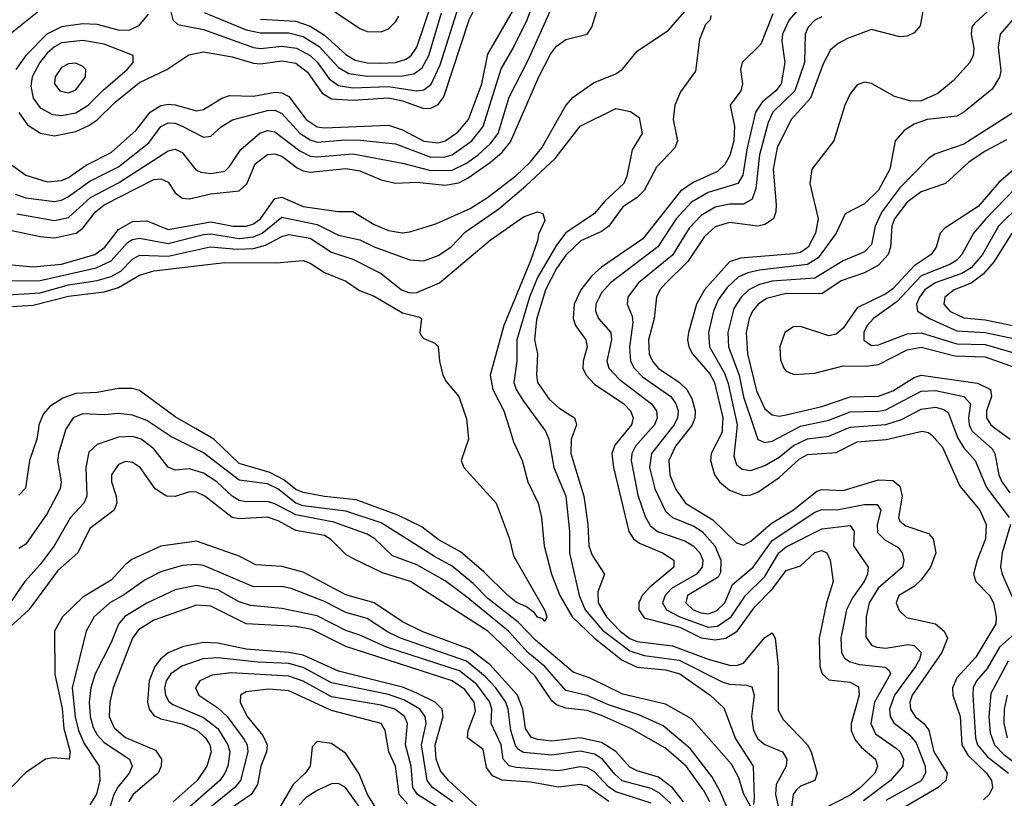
# Model space of a CAD drawing. Header units: inches. Extents: x 501365 to 657855, y 482276 to 547543.
# Tile 889 of 957: x 625552 to 628324, y 508959 to 511151. Entities that reach past the tile are written whole.
import ezdxf

# ---------------------------------------------------------------- set-up
doc = ezdxf.new("R2010")
doc.units = ezdxf.units.IN
doc.header["$MEASUREMENT"] = 0
doc.layers.add('A6520', color=7, linetype='Continuous')
doc.layers.add('A6521', color=7, linetype='Continuous')

msp = doc.modelspace()

# ---------------------------------------------------------------- linework, layer by layer
at = {"layer": 'A6520', "color": 5}
for points, elevation in [([(625605, 510000), (625600.3, 509970), (625580.3, 509910), (625568.2, 509831.8), (625550, 509812.8)], 3520), ([(625683.4, 510000), (625682.1, 509997.9), (625661.1, 509930), (625658.9, 509910), (625669.2, 509850), (625665.8, 509830), (625630, 509761.2), (625570, 509674.3), (625550, 509662.5)], 3540), ([(627610, 508935.1), (627590, 508973.3), (627576.9, 509016.9), (627555.8, 509055.7), (627443.5, 509183.5), (627370, 509224.1), (627250, 509252.6), (627157.7, 509297.7), (627110, 509314.1), (627004.5, 509404.5), (626955.3, 509455.3), (626870, 509522), (626830, 509562.9), (626770, 509613.1), (626719.5, 509639.5), (626570, 509734.3), (626470, 509767.8), (626350, 509782.5), (626329.8, 509789.8), (626278.8, 509830), (626250, 509844), (626170, 509854.7), (626070, 509931.5), (625977.4, 509977.4), (625943.8, 510000)], 3540), ([(626812.7, 510000), (626815.8, 509970), (626794.9, 509910), (626802.3, 509890), (626893.2, 509790), (626930, 509692), (626942.1, 509642.1), (627030, 509488.2), (627036.3, 509470), (627030, 509457.4), (627024.8, 509464.8), (627010, 509468.8), (627001.5, 509481.5), (626978.5, 509498.5), (626950, 509511.6), (626926.1, 509530), (626857.8, 509597.8), (626793, 509653), (626730, 509688), (626683.8, 509723.8), (626616.6, 509756.6), (626499.8, 509799.8), (626410, 509808.4), (626350, 509819.6), (626330, 509828.6), (626296.1, 509856.1), (626256.1, 509876.1), (626170, 509901.4), (626098.5, 509970), (626046.8, 510000)], 3520), ([(626930.7, 510000), (626942.5, 509962.5), (626966.8, 509910), (626982.4, 509850), (627011.3, 509790), (627021.4, 509750), (627028.6, 509670), (627049.1, 509590), (627072.5, 509530), (627107.8, 509470), (627169.9, 509409.9), (627248.1, 509348.1), (627290, 509328.7), (627370, 509320.8), (627410, 509310.2), (627496.1, 509250), (627534.5, 509214.5), (627566.8, 509126.8), (627616.6, 509050), (627620, 508960), (627617.8, 508942.2)], 3540), ([(627026.7, 510000), (627032.3, 509992.3), (627041.8, 509970), (627055.3, 509890), (627089.4, 509810), (627099.8, 509710), (627099.9, 509650), (627127.1, 509530), (627144.3, 509490), (627192.6, 509432.6), (627270, 509374.8), (627310, 509361.7), (627408.4, 509348.4), (627530, 509287.6), (627550, 509280.6), (627598.1, 509278.1), (627612.8, 509272.8), (627619.6, 509250), (627612, 509190), (627617.3, 509150), (627630, 509127.1), (627650, 509111.3), (627699.7, 509090), (627711.8, 509070), (627709.5, 509050), (627681.6, 508998.4), (627679.4, 508970), (627729.6, 508750)], 3560), ([(627115.9, 510000), (627104.7, 509970), (627103.7, 509930), (627140.4, 509810), (627151.8, 509730), (627154.2, 509670), (627163.8, 509643.8), (627198.5, 509590), (627179.4, 509540.6), (627181, 509510), (627203.8, 509470), (627242.3, 509430), (627270, 509409.1), (627290, 509401.2), (627390, 509388.5), (627490, 509350.9), (627550, 509334.5), (627570, 509332.9), (627590, 509339.3), (627650, 509411.9), (627670, 509425.4), (627679.1, 509410), (627687.2, 509330), (627687.3, 509207.3), (627701.6, 509181.6), (627769.7, 509110), (627780.1, 509090), (627796.6, 509030), (627790.7, 509010), (627750, 508993.7), (627737.5, 508982.5), (627729.6, 508970), (627724.8, 508935.2)], 3580), ([(627266, 510000), (627227.1, 509952.9), (627219.4, 509930), (627223.7, 509890), (627266.5, 509710), (627280.1, 509690), (627297.1, 509677.1), (627361.7, 509650), (627393.8, 509630), (627393.8, 509610), (627325.9, 509554.1), (627304.1, 509530), (627295.3, 509510), (627295.1, 509490), (627310, 509467.4), (627410, 509440.8), (627470, 509411.5), (627510, 509405.1), (627540.2, 509410), (627572.2, 509430), (627621.4, 509498.6), (627671.5, 509548.5), (627710, 509600.9), (627750, 509614), (627790, 509650.8), (627810, 509657), (627824.6, 509650), (627833.2, 509630), (627841.9, 509570), (627823.5, 509510), (627802.8, 509410), (627804.7, 509330), (627811.5, 509310), (627830, 509292.4), (627890, 509286.1), (627913.5, 509273.5), (627915.3, 509250), (627892.5, 509170), (627892.5, 509150), (627903.6, 509123.6), (627922.1, 509102.1), (627960.7, 509070), (627967.2, 509050), (627959.7, 509030), (627919.1, 508990), (627890, 508968.7), (627814.4, 508930)], 3620), ([(627330.1, 510000), (627285.5, 509950), (627275.6, 509930), (627273.2, 509910), (627292.2, 509812.2), (627312.9, 509752.9), (627327, 509727), (627347.5, 509710), (627424.2, 509684.2), (627448.3, 509670), (627466.6, 509650), (627474.7, 509630), (627473, 509610), (627457.1, 509590), (627387.3, 509550), (627369, 509530), (627362, 509510), (627372.8, 509490), (627410.2, 509470.2), (627490, 509440.7), (627516.4, 509443.6), (627555.1, 509470), (627595.6, 509530), (627650, 509583.8), (627689.5, 509650.5), (627710, 509667.6), (627810, 509717.9), (627890, 509727.1), (627900.8, 509710), (627899.4, 509670), (627940.6, 509610), (627938.9, 509590), (627929.1, 509570), (627896.5, 509523.5), (627879.6, 509490), (627863.2, 509410), (627865.3, 509370), (627874.3, 509354.3), (627890, 509343.5), (627916.3, 509336.3), (627988.2, 509328.2), (627999.2, 509319.2), (628003.4, 509310), (627958.5, 509230), (627947.7, 509170), (627961.3, 509141.3), (628019.9, 509099.9), (628030.4, 509090), (628040.1, 509070), (628038.2, 509050), (628003.2, 509010), (627927.2, 508952.8)], 3640), ([(627386.3, 510000), (627330.5, 509929.5), (627325.3, 509890), (627339.6, 509830), (627370, 509767.4), (627390, 509750), (627450, 509724.9), (627473.2, 509710), (627508.7, 509670), (627525.5, 509630), (627524.9, 509595.1), (627517.9, 509582.1), (627432.3, 509530), (627427.3, 509510), (627448.2, 509490), (627470, 509481.6), (627490, 509478.6), (627513.4, 509486.6), (627537.5, 509510), (627559.1, 509560.9), (627617, 509610), (627670, 509685), (627790, 509764.3), (627810, 509772.2), (627851.5, 509771.5), (627930, 509786.6), (627966.1, 509786.1), (627976, 509770), (627965.7, 509730), (627967.2, 509707.2), (627987, 509687), (628024.9, 509664.9), (628036.6, 509650), (628040.6, 509630), (628037.2, 509610), (627968.8, 509551.2), (627942.9, 509510), (627934.6, 509470), (627934, 509414), (627950, 509390.1), (627964.6, 509384.6), (627990, 509382.2), (628052.4, 509392.4), (628070, 509389.6), (628089.6, 509370), (628085.3, 509350), (628073.5, 509330), (628014.2, 509250), (628000.8, 509210), (628002.8, 509190), (628012.3, 509172.3), (628057.6, 509137.6), (628075.4, 509115.4), (628101, 509050), (628102.2, 509030), (628090, 509009.1), (627990, 508953)], 3660), ([(627437.7, 510000), (627398.2, 509950), (627379.4, 509910), (627381.8, 509870), (627398.3, 509830), (627426.8, 509790), (627503, 509743), (627570, 509678.8), (627590, 509672.2), (627610, 509683), (627667.4, 509732.6), (627730, 509770.9), (627796.4, 509823.6), (627810, 509828.1), (627870, 509825.3), (627970, 509855.9), (628010, 509854.1), (628030, 509837.5), (628035.8, 509810), (628025.8, 509750), (628030, 509739.8), (628046.4, 509726.4), (628110, 509705), (628123.8, 509690), (628131.2, 509650), (628115.9, 509610), (628090, 509574.5), (628070, 509555.8), (628026.7, 509530), (628019.5, 509510), (628022, 509502), (628027.8, 509487.8), (628048.6, 509468.6), (628130.1, 509450), (628154.4, 509430), (628164.2, 509410), (628147.9, 509370), (628064.2, 509250), (628057.8, 509230), (628059.3, 509210), (628072.9, 509190), (628097.3, 509170), (628111.6, 509151.6), (628125.7, 509090), (628162.5, 509030), (628159.5, 509010), (628137.6, 508990), (628001.2, 508910)], 3680), ([(627529.9, 510000), (627529.3, 509990), (627498.8, 509930), (627496.5, 509910), (627508.1, 509870), (627521.8, 509850), (627550, 509826.3), (627590, 509812), (627610, 509813.9), (627630, 509821.4), (627690, 509862.1), (627746.1, 509913.9), (627770, 509927.1), (627850, 509932.5), (627910, 509962.5), (627991.2, 509968.8), (628092.4, 509992.4), (628110, 509988.7), (628120.6, 509980.6), (628150, 509947.2), (628198.1, 509838.1), (628254.9, 509770), (628272.7, 509730), (628270.7, 509690), (628247, 509630), (628237.3, 509590), (628243.3, 509570), (628282.3, 509530), (628293.6, 509510), (628300.8, 509470), (628299.5, 509450), (628243.1, 509356.9), (628190, 509298.7), (628177.8, 509270), (628178.5, 509250), (628199.6, 509190), (628203.7, 509110), (628220.7, 509080.7), (628273.3, 509030), (628288, 509010), (628290.4, 508990), (628281.3, 508970), (628264.9, 508955.1)], 3720), ([(627570.6, 510000), (627562.1, 509922.1), (627570, 509898.6), (627585.4, 509885.4), (627610, 509881.7), (627650, 509895.6), (627690, 509919.1), (627730, 509952.3), (627770, 509971.5), (627830, 509978.4), (627880.7, 510000)], 3740), ([(627619.8, 510000), (627630, 509969.5), (627650, 509960.7), (627670, 509964.4), (627737.6, 510000)], 3760), ([(628183, 510000), (628193.3, 509973.3), (628210, 509945.9), (628241.3, 509910), (628273.7, 509833.7), (628337, 509750)], 3740), ([(628229.6, 510000), (628232.9, 509992.9), (628290, 509942.5), (628297.4, 509930), (628308.7, 509870), (628316.7, 509850), (628338.8, 509818.8)], 3760), ([(628299.1, 510000), (628339.9, 509970)], 3780), ([(627583.2, 508843.2), (627522.3, 508982.3), (627500.8, 509020.8), (627439.2, 509099.2), (627363.5, 509163.5), (627294.6, 509194.6), (627210, 509222.8), (627150, 509248.8), (627090, 509262.5), (627030.8, 509330), (626982.4, 509370), (626927.9, 509430), (626810, 509526.2), (626750, 509571.1), (626670, 509616.3), (626602.1, 509642.1), (626552.2, 509690), (626530, 509702.9), (626436.7, 509736.7), (626330, 509757.4), (626270, 509788.6), (626250, 509794.3), (626190, 509793.5), (626170, 509797.6), (626150, 509810), (626106.8, 509850), (626070, 509874.1), (626030, 509886.6), (625990, 509883.1), (625970, 509891.4), (625930, 509943), (625894, 509970), (625870, 509977.8), (625830, 509976.2), (625770, 509955.4), (625746.5, 509933.5), (625738.3, 509890), (625741.1, 509810), (625732.4, 509790), (625695.3, 509750), (625648.9, 509670), (625610, 509617.1), (625566.7, 509570), (625530, 509515.7)], 3560), ([(627495.2, 508950), (627479.2, 508979.2), (627428.8, 509048.8), (627370, 509101), (627274.7, 509154.7), (627190, 509192.6), (627150, 509206.4), (627090, 509212.9), (627062.9, 509222.9), (627050, 509233.4), (627003, 509303), (626869.8, 509429.8), (626652.6, 509570), (626573.9, 509593.9), (626490, 509634.2), (626470, 509645.8), (626428, 509688), (626410, 509698.8), (626330, 509713), (626280.3, 509740.3), (626250, 509750.8), (626170, 509745.7), (626150, 509749.7), (626073.8, 509810), (626050, 509821), (626030, 509822.1), (625990, 509809.2), (625965.5, 509810), (625933.9, 509830), (625891.4, 509890), (625870, 509904.2), (625850, 509907), (625830, 509898.4), (625810.7, 509870), (625810.6, 509850), (625824.2, 509810), (625826, 509790), (625818.1, 509770), (625750, 509719.2), (625716.2, 509650), (625659.4, 509600.6), (625577.6, 509490), (625512.2, 509430)], 3580), ([(628340.9, 509730), (628317.7, 509650), (628313.3, 509610), (628318.1, 509590), (628361.7, 509490)], 3740), ([(627420.5, 508950), (627390, 508988.7), (627350, 509018.9), (627290, 509036.8), (627270, 509047.3), (627230, 509091), (627190, 509116.7), (627130, 509129.6), (627050, 509120.6), (627010, 509125), (626991.7, 509131.7), (626976.2, 509156.2), (626968.8, 509210), (626953.2, 509250), (626875.7, 509335.7), (626818.8, 509378.8), (626687.5, 509427.5), (626630, 509456.1), (626550, 509509.9), (626470, 509532.4), (626350, 509595.7), (626290, 509611.5), (626216.6, 509616.6), (626170, 509640.7), (626050, 509682.7), (625950, 509669.2), (625868.2, 509631.8), (625850, 509617.8), (625810, 509573.3), (625730, 509525.7), (625672.9, 509470), (625650.4, 509430), (625651.2, 509308.8), (625672, 509212), (625676.1, 509156.1), (625694.3, 509090), (625691.5, 509070), (625646.8, 509073.2), (625625.3, 509070), (625568.7, 509031.3), (625530, 508991.3)], 3620), ([(627385.1, 508945.1), (627353.6, 508973.6), (627330, 508986.7), (627248.4, 509008.4), (627227.1, 509027.1), (627192.5, 509070), (627170, 509083.9), (627130, 509091.9), (627050, 509080.6), (626970, 509088.1), (626956.4, 509096.4), (626947.8, 509107.8), (626934.6, 509150), (626927.5, 509210), (626920.7, 509230), (626892.8, 509270), (626862.7, 509302.7), (626810, 509345.8), (626624.1, 509410), (626587.9, 509427.9), (626530, 509465.8), (626470, 509482.5), (626410, 509513.2), (626316.8, 509550), (626290, 509555.9), (626210, 509554.9), (626070, 509614.6), (626050, 509617.7), (626010, 509614.5), (625950, 509596.7), (625905.7, 509574.3), (625847.2, 509532.8), (625806.2, 509510), (625762, 509470), (625739.8, 509430), (625700.2, 509270), (625708.4, 509188.4), (625718, 509150), (625734.1, 509114.1), (625775.6, 509050), (625778.2, 509010), (625768.5, 508971.5), (625750, 508940.8)], 3640), ([(627330, 508945.7), (627230, 508978.1), (627210, 508991.9), (627170, 509033.9), (627150, 509045.4), (627130, 509048.5), (627070, 509036.4), (626950, 509045.9), (626930, 509051.2), (626912.8, 509070), (626907.2, 509110), (626879.1, 509170), (626881.4, 509210), (626876, 509230), (626839.4, 509279.4), (626790, 509318.6), (626584.6, 509384.6), (626510, 509419), (626470, 509432), (626390, 509473.4), (626290, 509493.2), (626201.8, 509501.8), (626170, 509512.8), (626110, 509545.7), (626050, 509558.5), (625990, 509545.9), (625910, 509508.5), (625848.7, 509471.3), (625830.7, 509449.3), (625810, 509398.1), (625764.9, 509310), (625753, 509270), (625747.8, 509230), (625750.3, 509190), (625759, 509159), (625770, 509138.1), (625790, 509116.3), (625861.4, 509070), (625868.7, 509050), (625860.9, 509030), (625828.9, 508991.1), (625817.3, 508970), (625798.8, 508910)], 3660), ([(627210.4, 508950.4), (627150, 508994), (627130, 508998.6), (627070, 508990.4), (626990, 509004.5), (626910.2, 509010.2), (626883, 509023), (626866.6, 509046.6), (626856.4, 509096.4), (626813.2, 509130), (626814.2, 509150), (626835.2, 509204.8), (626831.5, 509230), (626805.3, 509265.3), (626770, 509289.6), (626470, 509387), (626374.4, 509434.4), (626330, 509442.7), (626190, 509450.7), (626090, 509500.3), (626050, 509502.6), (625930, 509460.4), (625886.6, 509433.4), (625869.8, 509410), (625815.5, 509270), (625806.3, 509230), (625804.6, 509190), (625818, 509158), (625850.5, 509130.5), (625934.7, 509094.7), (625951.3, 509070), (625950.1, 509050), (625942, 509030), (625871.9, 508970), (625859, 508950)], 3680), ([(628360.6, 509430), (628310, 509384.4), (628275.3, 509324.7), (628245.7, 509290), (628236, 509270), (628235.2, 509250), (628242.9, 509130), (628248.7, 509110), (628276, 509076), (628335.6, 509030)], 3740), ([(626848.3, 508928.3), (626759.2, 509010), (626736.9, 509036.9), (626724.9, 509070), (626722, 509110), (626744.6, 509190), (626741.8, 509210), (626721.3, 509230), (626670, 509255.8), (626630, 509272.3), (626450, 509317.3), (626350, 509362.7), (626310, 509369.8), (626190, 509378.7), (626110, 509395.8), (626070, 509398.2), (626013.6, 509386.4), (625970, 509368.5), (625948.6, 509351.4), (625932.6, 509330), (625916.6, 509290), (625911.6, 509230), (625916.6, 509210), (625930, 509192.8), (625950, 509183.1), (626010, 509169), (626051.2, 509151.2), (626075.6, 509130), (626087.5, 509110), (626091.7, 509090), (626079.4, 509050), (626051.9, 509010), (625983.9, 508950)], 3720), ([(626771.2, 508950), (626714, 508990), (626699.3, 509010), (626683.7, 509110), (626696.3, 509170), (626693.8, 509190), (626678.7, 509210), (626635.9, 509235.9), (626590, 509251.7), (626430, 509284.2), (626350, 509327.3), (626310, 509338.4), (626222.3, 509342.3), (626110, 509355.2), (626068, 509352), (626008.9, 509331.1), (625977.8, 509310), (625964.9, 509290), (625960.3, 509270), (625962.4, 509250), (625972.1, 509232.1), (625983.7, 509223.7), (626070, 509187), (626110, 509155.8), (626138.4, 509110), (626143.4, 509090), (626137.9, 509050), (626130, 509029.9), (626115.2, 509010), (626025.1, 508930)], 3740), ([(628334.7, 509345.3), (628285.8, 509254.2), (628280.3, 509190), (628283.5, 509143.5), (628296.4, 509110), (628322.5, 509082.5), (628393, 509030)], 3760), ([(626744.6, 508924.6), (626672.2, 508970), (626658.7, 508990), (626653.9, 509050), (626638.6, 509110), (626644.3, 509170), (626635, 509190), (626607.9, 509210), (626570, 509222), (626430, 509245), (626350, 509288.7), (626310, 509303), (626147.3, 509312.7), (626093.6, 509306.4), (626059.8, 509290), (626047.2, 509270), (626056.6, 509250), (626110, 509214.1), (626136.3, 509190), (626184.5, 509124.5), (626192.4, 509110), (626194, 509090), (626173.8, 509010), (626158.1, 508990), (626083.9, 508930)], 3760), ([(626643.6, 508943.6), (626620.1, 508970), (626610.4, 509050), (626591.6, 509090), (626580.7, 509150), (626570, 509170.3), (626430, 509206.8), (626310, 509261.6), (626253.8, 509266.2), (626190, 509258.9), (626173.7, 509250), (626173.1, 509230), (626193, 509190), (626236.3, 509136.3), (626248.5, 509110), (626247.4, 509090), (626231.1, 509050), (626221.5, 508998.5), (626203.6, 508970), (626150, 508933.2)], 3780), ([(628331.8, 509250), (628322.9, 509210), (628322.7, 509170), (628332.1, 509130)], 3780), ([(626556.5, 508930), (626531.7, 508970), (626507.9, 509027.9), (626470, 509085.1), (626430, 509113.4), (626390, 509119.3), (626375.3, 509104.7), (626370.1, 509049.9), (626355.7, 509030), (626321.8, 508998.2), (626281.5, 508930)], 3820), ([(626553.1, 508873.1), (626469.7, 508989.7), (626450, 509001.3), (626430, 509000.3), (626390, 508981.5), (626358.4, 508961.6), (626338.5, 508941.5)], 3840)]:
    msp.add_lwpolyline(points, dxfattribs=dict(at, elevation=elevation))
at = {"layer": 'A6521', "color": 5}
for points, elevation in [([(625539.9, 510659.9), (625570, 510649), (625650, 510639.4), (625670, 510643), (625690, 510653), (625750, 510695.8), (625830, 510736.2), (625915.5, 510804.5), (625950, 510850.4), (625970, 510860.2), (625990, 510859), (626010, 510851.1), (626070, 510819.8), (626090, 510823.2), (626120.5, 510850), (626151.3, 510868.8), (626250, 510895.4), (626270, 510895.7), (626290, 510887), (626342.2, 510830), (626370, 510812.3), (626390, 510805.9), (626470, 510812.7), (626511.3, 510811.4), (626610, 510801.2), (626710, 510763.9), (626750, 510764.4), (626769.3, 510770.7), (626825.4, 510810), (626857.1, 510850), (626907.3, 511012.7), (626941.6, 511070), (626980.8, 511150), (627010, 511230.1)], 3660), ([(628403.6, 511216.4), (628312.3, 511110), (628306.3, 511073.7), (628313.6, 511006.4), (628310, 510988.4), (628290, 510955.3), (628210, 510890.6), (628190, 510879.5), (628106.5, 510870), (628070, 510856.8), (628041.5, 510838.5), (628016.2, 510810), (628001.7, 510730), (627970, 510670.5), (627930, 510632.6), (627875.9, 510604.1), (627850.5, 510550), (627800, 510480), (627770, 510461.2), (627634.7, 510445.3), (627601.9, 510438.1), (627574.4, 510425.6), (627543.3, 510396.7), (627518.1, 510361.9), (627505, 510330), (627491.4, 510270), (627493.7, 510230), (627535.9, 510155.9), (627546.7, 510126.6), (627571.6, 510010), (627570.6, 510000)], 3740), ([(625630, 511193.1), (625483, 511077)], 3680), ([(625530, 510557.8), (625610, 510540.5), (625650, 510536.6), (625711.2, 510550), (625730, 510563.5), (625765.3, 510610), (625790, 510629.6), (625930, 510700.6), (625950, 510702.7), (625970, 510693.6), (625990, 510663.6), (626010, 510647.9), (626030, 510646.2), (626090, 510660.3), (626170, 510668.8), (626191.5, 510688.5), (626215.3, 510744.7), (626250, 510771.3), (626270, 510773.3), (626290, 510766.4), (626333.7, 510733.7), (626350, 510724.8), (626370, 510721.1), (626470, 510732.2), (626510, 510724.8), (626570, 510699.8), (626610, 510690.7), (626670, 510693.1), (626750, 510685.1), (626788.2, 510691.8), (626814.9, 510705.1), (626877.4, 510750), (626910, 510778.2), (626933.6, 510806.4), (627013.8, 510990), (627046.4, 511053.6), (627063.7, 511076.3), (627090, 511095), (627150, 511110.2), (627163, 511130), (627181.2, 511190)], 3620), ([(625976.4, 511176.4), (625983.4, 511150), (625997.4, 511137.4), (626070, 511122.7), (626210, 511072.3), (626230, 511069.8), (626290, 511076.4), (626331.7, 511070), (626370.1, 511050), (626391, 511030), (626423.8, 510983.8), (626450, 510965.6), (626490, 510958.7), (626590, 510962.1), (626669.2, 510950.8), (626690, 510953.4), (626710.5, 510969.5), (626736.2, 511023.8), (626788.8, 511190)], 3740), ([(626230, 511152.4), (626330, 511146.5), (626370, 511132.3), (626410, 511106.9), (626470, 511052.4), (626496.4, 511036.4), (626530, 511028.9), (626568.5, 511028.5), (626610, 511030.5), (626640.3, 511039.7), (626654.6, 511050), (626670, 511073.2), (626715.8, 511210)], 3780), ([(627750, 511186.8), (627718.5, 511150), (627699.7, 511110), (627697.7, 511090), (627705.6, 511030), (627695.7, 510970), (627680.5, 510950), (627641.8, 510918.2), (627623.3, 510890), (627599.9, 510790), (627587.4, 510712.6), (627573.6, 510690), (627490, 510664.3), (627443.3, 510636.7), (627400.3, 510590), (627348.7, 510511.3), (627214.9, 510410), (627190, 510382.2), (627173.7, 510350), (627172.9, 510330), (627181.9, 510310), (627216.6, 510270), (627218.5, 510250), (627205, 510190), (627210.4, 510170), (627239.4, 510139.4), (627330.8, 510070), (627345, 510050), (627347, 510030), (627339.1, 510010), (627330.1, 510000)], 3640), ([(628099.2, 511200.8), (628086.8, 511133.2), (628070, 511113.9), (628050, 511104.5), (628030, 511102.1), (627950, 511123), (627882.3, 511097.7), (627856.1, 511084), (627834.7, 511065.3), (627813.6, 511026.4), (627778, 510930), (627724.2, 510870), (627684.1, 510790), (627673.2, 510730), (627681.8, 510630), (627681, 510610), (627673.9, 510590), (627650, 510574.2), (627630, 510569.7), (627550, 510579.4), (627510, 510568.1), (627479.4, 510540.6), (627433.3, 510470), (627370.6, 510409.4), (627354.3, 510390), (627345.2, 510370), (627337.9, 510310), (627322, 510250), (627324.5, 510210), (627333.2, 510190), (627349.4, 510170), (627409.6, 510129.6), (627430, 510110.1), (627444.3, 510084.3), (627453.5, 510050), (627453, 510030), (627445.5, 510010), (627437.7, 510000)], 3680), ([(628314.8, 511210), (628240.2, 511139.8), (628232.7, 511130), (628230.5, 511110), (628238.4, 511070), (628236.1, 511050), (628226.7, 511030), (628180.9, 510979.1), (628136.8, 510943.2), (628090, 510922.6), (628060.9, 510920.9), (628014.6, 510934.6), (627950, 510971.1), (627930, 510974.9), (627910, 510967.1), (627890, 510942.4), (627875.3, 510910), (627844.3, 510810), (627781.5, 510730), (627776.2, 510690), (627799.5, 510590), (627792.5, 510550), (627772.1, 510510), (627750, 510495.6), (627730, 510491.5), (627580.8, 510479.3), (627550.6, 510469.4), (627479.5, 510390), (627457.3, 510350), (627434.9, 510270), (627431.8, 510250), (627435.4, 510230), (627446.5, 510210), (627494.4, 510154.4), (627508.2, 510130), (627531.7, 510030), (627529.9, 510000)], 3720), ([(625490, 510464.3), (625590, 510454.8), (625670, 510462.3), (625763.7, 510490), (625792.3, 510510), (625830, 510560.4), (625870, 510582.8), (625910, 510584.2), (625970, 510560), (626090, 510581.6), (626153.4, 510570), (626190.5, 510569.5), (626210, 510576.1), (626230.1, 510589.9), (626270, 510647.2), (626290, 510650.9), (626350, 510624.8), (626448.9, 510611.1), (626490, 510610.9), (626550, 510574.2), (626590, 510557), (626629.3, 510550.7), (626650, 510553.6), (626723.5, 510576.5), (626820.4, 510619.6), (626869.4, 510650.6), (626948.6, 510711.4), (626988.8, 510750), (627021.6, 510790), (627090, 510909.1), (627110, 510933), (627167.4, 510972.6), (627230, 510998.5), (627248.9, 511011.1), (627290, 511062.2), (627378.5, 511121.5), (627430, 511180.3)], 3580), ([(625501.6, 510761.6), (625570, 510713), (625630, 510694.5), (625670, 510697.8), (625690, 510706.8), (625739.1, 510740.9), (625810, 510776.6), (625880.5, 510839.5), (625919.1, 510890), (625950, 510909.1), (625970, 510913), (625990, 510910.7), (626050, 510894.2), (626070, 510898.3), (626121.7, 510930), (626142.7, 510937.3), (626210, 510934.9), (626270, 510946.2), (626290, 510945.1), (626310, 510934.8), (626358.5, 510870), (626390, 510849.2), (626410, 510845.9), (626590, 510853.4), (626630, 510841), (626690, 510809), (626730, 510804.4), (626750, 510810), (626786, 510834), (626815.4, 510870), (626852.8, 510970), (626870, 511053.9), (626941.9, 511178.1)], 3680), ([(625913.8, 511166.2), (625886.9, 511133.1), (625859.5, 511120.5), (625830, 511121), (625770, 511137.1), (625730, 511138.6), (625670, 511130.8), (625628.6, 511110), (625569.3, 511050), (625541.8, 511010)], 3720), ([(625543.9, 510603.9), (625650, 510585.1), (625690, 510593.9), (625751.3, 510650), (625830, 510691.3), (625970, 510781.5), (625990, 510786.2), (626010, 510777.3), (626048.5, 510728.5), (626061.9, 510721.9), (626090, 510718), (626130, 510724.7), (626143, 510737), (626174.3, 510785.7), (626228.6, 510831.4), (626250, 510839.1), (626270, 510835.1), (626341.2, 510781.2), (626370, 510766.8), (626390, 510764.5), (626490, 510773.1), (626630, 510746.5), (626710, 510726.4), (626770, 510727.2), (626810, 510746.5), (626842.4, 510770), (626877.6, 510802.4), (626898.7, 510830), (626930, 510932.7), (626983.6, 511036.4), (627050, 511184.8)], 3640), ([(625549.5, 510889.5), (625574.6, 510854.6), (625611.1, 510831.1), (625650, 510824.2), (625710, 510836.4), (625747.2, 510852.8), (625770, 510868.8), (625821.3, 510918.7), (625890, 510973.7), (625966.7, 511010), (626028.8, 511051.3), (626070, 511060.1), (626150, 511045.8), (626210, 511027.8), (626230, 511026), (626290, 511035.2), (626330, 511028.2), (626362.8, 511002.8), (626403.9, 510943.9), (626430, 510928.1), (626490, 510924.5), (626590, 510931), (626630, 510922.1), (626690, 510900.3), (626710, 510901.4), (626730, 510911.9), (626746.5, 510933.5), (626817.6, 511150), (626830, 511174.1)], 3720), ([(626071.2, 511171.2), (626190, 511122), (626230, 511113.5), (626310, 511113.7), (626350, 511102.9), (626395.4, 511075.4), (626450, 511015.7), (626478.8, 510998.8), (626530, 510992.1), (626630, 510992.8), (626661.7, 510998.3), (626684.7, 511015.3), (626703.7, 511050), (626739.4, 511170)], 3760), ([(626435.8, 511175.8), (626510, 511126.2), (626530, 511117.6), (626570, 511116.1), (626590, 511124.5), (626610, 511144.1), (626619.4, 511160.6)], 3820), ([(627497.3, 511162.7), (627496.1, 511150), (627483, 511137), (627465.5, 511094.5), (627454.4, 511005.6), (627412.6, 510947.4), (627396, 510910), (627391.6, 510870), (627403.6, 510810), (627396.6, 510790), (627344.5, 510735.5), (627309.8, 510670), (627289.9, 510650.1), (627250, 510623.5), (627211, 510570), (627190, 510554.7), (627131.6, 510528.4), (627090, 510487.9), (627063.4, 510450), (627032, 510390), (627006.6, 510306.6), (627001.2, 510250), (627010.1, 510210), (627006.8, 510150), (627010.1, 510130), (627042.4, 510082.4), (627070, 510058.2), (627114.3, 510030), (627118.1, 510018.1), (627119.6, 510010), (627115.9, 510000)], 3580), ([(627672.5, 511167.5), (627638.4, 511081.6), (627585.5, 511030), (627581.6, 511010), (627586.6, 510970), (627582.5, 510950), (627552, 510910), (627564, 510850), (627562.7, 510810), (627551.4, 510768.6), (627536.9, 510743.1), (627516.5, 510723.5), (627447.5, 510692.5), (627412.2, 510667.8), (627305.9, 510534.1), (627190, 510454.1), (627162.7, 510430), (627131.3, 510390), (627112.8, 510350), (627109.8, 510310), (627117.1, 510290), (627145.5, 510250), (627149.4, 510230), (627137.9, 510190), (627137.8, 510170), (627146.6, 510150), (627170, 510125.3), (627252.8, 510070), (627271.2, 510050), (627279.1, 510030), (627274.3, 510010), (627266, 510000)], 3620), ([(627810, 511158.5), (627790, 511149.4), (627772, 511130), (627763, 511110), (627761.6, 511030), (627733.7, 510950), (627672.4, 510890), (627659, 510861), (627634.3, 510770), (627624.2, 510675.8), (627614.4, 510645.6), (627590, 510631.2), (627550, 510631.4), (627510, 510622.8), (627470, 510599.3), (627436.4, 510563.6), (627390, 510488.2), (627294, 510410), (627263.9, 510370), (627262.6, 510350), (627276.2, 510316.2), (627278.4, 510298.4), (627268.9, 510228.9), (627271.3, 510190), (627281.9, 510170), (627305.1, 510145.1), (627385.5, 510090), (627399.2, 510070), (627405.4, 510050), (627404.3, 510030), (627394.3, 510010), (627386.3, 510000)], 3660), ([(625470, 510415.5), (625610, 510417), (625768, 510451.9), (625810, 510471.9), (625856.1, 510523.9), (625870, 510532.3), (625890, 510536.1), (625970, 510520.9), (626070, 510546.5), (626090, 510547.6), (626170, 510535.1), (626210, 510539.5), (626234.4, 510550), (626290, 510594.4), (626390, 510574.4), (626450, 510544.1), (626510, 510531.4), (626550, 510511.7), (626650, 510474.5), (626690, 510471.8), (626730, 510487.4), (626766.2, 510510), (626806.8, 510553.2), (626901.3, 510618.7), (626976.9, 510683.1), (627059.8, 510760.2), (627130, 510850.6), (627230, 510901.1), (627271.8, 510891.8), (627295.6, 510875.6), (627304.2, 510830), (627276.1, 510783.9), (627261.5, 510710), (627253.1, 510690), (627199.7, 510640.3), (627170, 510605.5), (627089.6, 510550.4), (627063.6, 510516.4), (627010, 510424.9), (626986.9, 510370), (626951.3, 510250), (626951.9, 510190), (626943.1, 510130), (626949.7, 510110), (626970, 510077.1), (627026.7, 510000)], 3560), ([(628350, 510889.2), (628210, 510800.6), (628127.7, 510772.3), (628110, 510760.3), (628030, 510677.4), (627979.1, 510610), (627959.8, 510570), (627950, 510518), (627930, 510497.2), (627870, 510472.4), (627790, 510423.6), (627670, 510414.6), (627634.4, 510405.6), (627604.2, 510390), (627582.9, 510370), (627562, 510338), (627545.5, 510270), (627547.4, 510230), (627577.5, 510150), (627590, 510089.5), (627619.8, 510000)], 3760), ([(628330, 510812.1), (628270, 510781), (628224.3, 510750), (628158.6, 510690), (628090, 510666.5), (628050, 510637.5), (628014.2, 510590), (628006.9, 510570), (628003.5, 510510), (627997, 510490), (627970, 510459.5), (627930, 510438), (627864.7, 510415.3), (627810, 510379.5), (627710, 510379.6), (627654.1, 510365.9), (627630.9, 510350), (627615.1, 510330), (627605.7, 510310), (627597.4, 510270), (627600.5, 510210), (627625.9, 510105.9), (627650, 510055.4), (627670, 510038.2), (627690, 510035.1), (627710, 510038.4), (627810, 510062), (627890, 510089.4), (627970, 510091.1), (628010, 510106.4), (628070, 510143.5), (628090, 510149.8), (628248.1, 510128.1), (628284.4, 510110), (628287.9, 510090), (628273.9, 510050), (628273.8, 510030), (628285.5, 510010), (628299.1, 510000)], 3780), ([(628467.5, 510792.5), (628271.7, 510590), (628236.8, 510550), (628204.2, 510490), (628190, 510474.3), (628170, 510461.7), (628090, 510429.3), (628022.1, 510357.9), (627955.3, 510310), (627938, 510290), (627928.6, 510270), (627928.7, 510248.7), (627950, 510233.8), (627970, 510235.2), (628050, 510266.3), (628090, 510269.6), (628190, 510238.7), (628270, 510236.8), (628370, 510207.4)], 3840), ([(628390, 510762.9), (628307.9, 510692.1), (628250, 510625.2), (628156.2, 510563.8), (628143.3, 510550), (628131.7, 510510), (628117.9, 510490), (628070, 510458.1), (628010, 510393.4), (627990, 510378.9), (627910, 510339.6), (627870, 510282.6), (627850, 510265.4), (627830, 510261.3), (627750, 510287.2), (627730, 510285.9), (627706.4, 510270), (627691.9, 510230), (627693.5, 510193.5), (627702.9, 510170), (627710, 510161.3), (627731.8, 510151.8), (627790, 510155.8), (627870, 510176.8), (627935.3, 510175.3), (627970, 510180.2), (628050, 510221.7), (628090, 510229.3), (628184.9, 510204.9), (628270, 510201.4), (628367.4, 510167.4)], 3820), ([(628370, 510631.8), (628307.7, 510570), (628261.9, 510490), (628230, 510452.2), (628203.7, 510436.3), (628128.9, 510410), (628100.2, 510390), (628085.3, 510370), (628076.6, 510350), (628079.3, 510330), (628112.7, 510310), (628190, 510275.1), (628270, 510270.5), (628390, 510244.8)], 3860), ([(625366.7, 510366.7), (625610, 510382.2), (625690, 510404), (625770, 510416.6), (625810, 510427.5), (625836.8, 510443.2), (625870, 510476.9), (625890, 510487.8), (625970, 510485.5), (626088.9, 510511.1), (626164.9, 510504.9), (626210, 510506.8), (626244.4, 510515.6), (626290, 510540.2), (626310, 510545.7), (626370, 510535.5), (626430, 510496.1), (626490, 510476.6), (626570, 510436.5), (626627.3, 510390), (626650, 510381.8), (626670, 510383), (626733.9, 510410), (626876.8, 510530), (626970, 510595.9), (627010, 510610.2), (627025.2, 510605.2), (627030, 510585.2), (627012.6, 510547.4), (627010, 510527.8), (626990, 510472), (626915, 510290), (626876.5, 510150), (626884.2, 510110), (626915, 510050), (626930.7, 510000)], 3540), ([(628344.9, 510550), (628295.3, 510470), (628264.7, 510435.3), (628230, 510409.3), (628182.9, 510390), (628155.9, 510370), (628153.8, 510350), (628170, 510330.1), (628210, 510311.6), (628270, 510305.5), (628370, 510284.9)], 3880), ([(625450, 510338.7), (625590, 510347.4), (625690, 510372.3), (625790, 510385.2), (625830, 510397.2), (625890, 510431.6), (625930, 510444.1), (626130, 510467.3), (626273.8, 510466.2), (626350, 510472.5), (626370, 510465.8), (626410, 510438.8), (626470, 510415.1), (626508.9, 510388.9), (626550, 510372.4), (626630, 510325.6), (626674.7, 510314.7), (626683.1, 510310), (626678.7, 510270), (626682.2, 510262.2), (626690, 510253), (626720.7, 510240.7), (626730, 510231.3), (626733.7, 510190), (626743.7, 510150), (626752.8, 510132.7), (626788.5, 510090), (626810, 510027.3), (626812.7, 510000)], 3520), ([(626046.8, 510000), (625990, 510032.9), (625890, 510106.7), (625870, 510113), (625830, 510112.3), (625770, 510101.1), (625710, 510098.9), (625674.2, 510085.8), (625637.5, 510062.5), (625618.9, 510041.1), (625606.6, 510010), (625605, 510000)], 3520), ([(627737.6, 510000), (627750, 510006.5), (627830, 510023.8), (627890, 510046.9), (627970, 510048.6), (627990, 510052.9), (628090, 510105.3), (628130, 510106.9), (628210, 510090), (628228.3, 510070), (628222.9, 510030), (628225, 510010), (628229.6, 510000)], 3760), ([(627880.7, 510000), (627890, 510004), (627990, 510011.5), (628034.1, 510025.9), (628090, 510054.6), (628130, 510060.3), (628153.9, 510053.9), (628165.5, 510045.5), (628183, 510000)], 3740), ([(625943.8, 510000), (625910, 510022.8), (625870, 510037.7), (625830, 510042.7), (625790, 510038.9), (625730, 510041.3), (625703, 510030), (625683.4, 510000)], 3540)]:
    msp.add_lwpolyline(points, dxfattribs=dict(at, elevation=elevation))
for points, elevation in [([(625730, 511091.7), (625670, 511085.1), (625650, 511074.6), (625630, 511056.4), (625608.7, 511030), (625587.8, 510990), (625583.9, 510963.9), (625589.8, 510929.8), (625610, 510903), (625644.2, 510884.2), (625670, 510880.5), (625710, 510888.5), (625745.3, 510910), (625787.3, 510952.7), (625855, 511010), (625871.9, 511030), (625872.1, 511050), (625790, 511081.9)], 3740), ([(625710, 511028.1), (625690, 511026.6), (625670, 511015.9), (625652.3, 510990), (625650.7, 510970), (625665.1, 510950), (625690, 510944.8), (625710, 510953.1), (625737.1, 510990), (625738.4, 511010), (625730, 511019.1)], 3760)]:
    msp.add_lwpolyline(points, close=True, dxfattribs=dict(at, elevation=elevation))

doc.saveas('drawing.dxf')
